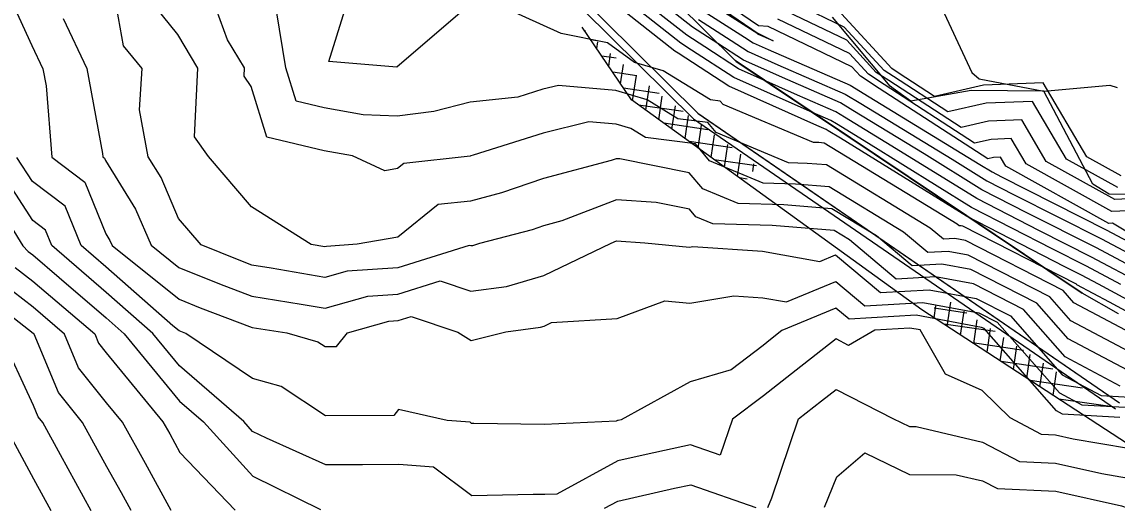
# Model space of a CAD drawing. Extents: x 42655 to 43811, y -141820 to -141156.
# Drawn here: x 43301.4 to 43377.7, y -141535.6 to -141501.8 of the extents above; entities that cross this region are included whole.
import ezdxf

# ---------------------------------------------------------------- set-up
doc = ezdxf.new("R2010")
doc.units = 0
for name, color, linetype in [('ZE_HICN', 7, 'Continuous'), ('ZE_LWCN', 7, 'Continuous'), ('現況道路ﾊｯﾁ', 7, 'Continuous'), ('追加___', 7, 'Continuous'), ('追加____', 7, 'Continuous')]:
    doc.layers.add(name, color=color, linetype=linetype)

msp = doc.modelspace()

# ---------------------------------------------------------------- linework, layer by layer
at = {"layer": 'ZE_HICN'}
for points in [[(43380.617, -141525.896), (43374.511, -141522.658), (43373.048, -141520.996), (43367.341, -141518.075), (43365.957, -141517.819), (43364.53, -141517.904), (43362.827, -141516.471), (43357.651, -141513.322), (43355.297, -141513.131), (43353.056, -141513.071), (43349.309, -141511.499), (43348.321, -141510.322), (43344.844, -141509.893), (43343.823, -141509.265), (43342.796, -141508.956), (43340.903, -141508.79), (43337.71, -141509.572), (43332.825, -141511.12), (43332.672, -141511.173), (43332.63, -141511.184), (43327.996, -141511.69), (43327.546, -141512.053), (43326.675, -141512.204), (43324.423, -141511.16), (43322.452, -141510.81), (43318.451, -141509.866), (43317.342, -141506.318), (43316.854, -141505.62), (43316.882, -141505.033), (43315.708, -141503.078), (43314.176, -141498.883)], [(43379.552, -141520.134), (43375.942, -141518.216), (43372.318, -141516.387), (43367.939, -141514.136), (43362.333, -141510.665), (43358.725, -141508.464), (43358.107, -141508.087), (43355.441, -141506.925), (43351.339, -141505.103), (43348.974, -141503.565), (43347.717, -141502.759), (43343.877, -141499.727)], [(43377.785, -141513.378), (43374.206, -141511.387), (43371.823, -141507.365), (43368.589, -141507.493), (43365.928, -141508.106), (43362.134, -141505.639), (43361.483, -141505.215), (43358.699, -141502.187), (43355.43, -141500.613)], [(43377.918, -141529.396), (43373.93, -141529.168), (43373.499, -141528.939), (43368.452, -141523.207), (43368.275, -141523.117), (43363.729, -141522.277), (43359.04, -141522.554), (43358.121, -141521.781), (43354.358, -141523.344), (43353.557, -141523.971), (43353.045, -141524.372), (43350.817, -141526.069), (43347.969, -141526.916), (43343.154, -141529.56), (43342.932, -141529.608), (43342.893, -141529.617), (43342.81, -141529.662), (43337.806, -141529.878), (43332.882, -141529.807), (43332.718, -141529.811), (43332.615, -141529.734), (43331.021, -141529.617), (43327.625, -141528.85), (43327.309, -141529.249), (43322.539, -141529.272), (43319.445, -141527.244), (43317.438, -141526.677), (43312.787, -141523.54), (43312.444, -141523.41), (43312.334, -141523.366), (43311.89, -141523.009), (43307.225, -141518.9), (43305.502, -141517.412), (43304.386, -141514.669), (43302.109, -141512.948), (43301.017, -141511.27)], [(43308.983, -141535.884), (43308.314, -141534.658), (43307.291, -141532.836), (43305.589, -141529.737), (43303.912, -141527.645), (43302.222, -141523.59), (43302.159, -141523.536), (43299.076, -141521.162)]]:
    msp.add_lwpolyline(points, dxfattribs=at)
at = {"layer": 'ZE_LWCN'}
for points in [[(43332.58, -141500.645), (43327.512, -141504.983), (43322.769, -141504.585), (43324.566, -141498.834)], [(43300.002, -141498.95), (43302.064, -141503.464), (43302.838, -141505.099), (43303.056, -141506.283), (43303.453, -141511.259), (43305.753, -141512.997), (43307.214, -141516.589), (43307.504, -141517.054), (43307.653, -141517.402), (43312.324, -141521.157), (43313.8, -141521.751), (43317.421, -141523.126), (43319.833, -141523.507), (43322, -141524.119), (43322.516, -141524.457), (43323.311, -141524.453), (43324.077, -141523.487), (43326.947, -141522.688), (43327.596, -141522.643), (43328.51, -141522.357), (43331.763, -141523.451), (43332.69, -141524.028), (43335.111, -141523.435), (43337.515, -141523.11), (43337.774, -141523.033), (43338.301, -141522.78), (43342.86, -141522.51), (43346.188, -141521.258), (43347.943, -141521.424), (43351.01, -141520.915), (43353.029, -141521.047), (43354.68, -141521.345), (43358.112, -141519.919), (43360.138, -141521.624), (43364.175, -141521.386), (43368.088, -141522.109), (43369.371, -141522.765), (43373.701, -141527.683), (43375.267, -141528.514), (43379.154, -141528.735)], [(43377.942, -141527.205), (43374.106, -141525.171), (43371.209, -141521.881), (43367.715, -141520.092), (43365.066, -141519.602), (43362.334, -141519.764), (43359.075, -141517.021), (43358.007, -141516.371), (43353.67, -141516.018), (43349.54, -141515.907), (43348.36, -141515.412), (43347.912, -141514.879), (43345.592, -141514.416), (43342.821, -141514.226), (43339.02, -141515.703), (43337.741, -141516.04), (43336.955, -141516.309), (43333.264, -141517.281), (43332.777, -141517.426), (43332.659, -141517.442), (43332.557, -141517.408), (43327.578, -141518.963), (43324.048, -141519.21), (43322.493, -141519.643), (43318.752, -141518.984), (43317.401, -141518.771), (43316.513, -141518.434), (43313.876, -141517.372), (43312.297, -141515.518), (43311.079, -141512.682), (43310.173, -141511.227), (43309.556, -141507.953), (43309.748, -141505.067), (43308.463, -141503.485), (43307.642, -141498.914)], [(43383.366, -141523.856), (43376.423, -141520.106), (43375.254, -141519.485), (43374.08, -141518.893), (43367.223, -141515.368), (43358.445, -141509.933), (43357.585, -141509.408), (43357.438, -141509.318), (43356.802, -141509.041), (43350.663, -141506.315), (43347.125, -141504.013), (43346.902, -141503.869), (43341.203, -141499.37)], [(43377.988, -141520.12), (43375.598, -141518.85), (43373.199, -141517.64), (43367.581, -141514.752), (43360.389, -141510.299), (43358.155, -141508.936), (43357.772, -141508.703), (43356.122, -141507.983), (43351.001, -141505.709), (43348.05, -141503.789), (43347.309, -141503.314), (43342.54, -141499.549)], [(43383.167, -141524.58), (43377.194, -141521.354), (43374.916, -141520.146), (43374.886, -141520.111), (43366.968, -141516.058), (43366.849, -141516.036), (43366.726, -141516.044), (43366.58, -141515.92), (43357.295, -141510.274), (43356.924, -141510.244), (43356.571, -141510.234), (43350.258, -141507.587), (43350.063, -141507.354), (43349.375, -141507.269), (43346.084, -141505.248), (43344.082, -141504.646), (43342.203, -141503.295), (43338.96, -141502.629), (43333.79, -141500.258)], [(43381.117, -141520.147), (43376.286, -141517.581), (43371.437, -141515.134), (43368.297, -141513.52), (43364.276, -141511.03), (43359.295, -141507.992), (43358.441, -141507.471), (43354.761, -141505.867), (43351.677, -141504.497), (43349.899, -141503.341), (43348.125, -141502.204), (43345.214, -141499.905)], [(43384.367, -141520.039), (43377.401, -141515.856), (43377.143, -141515.868), (43369.961, -141511.871), (43369.6, -141511.263), (43369.111, -141511.282), (43368.708, -141511.375), (43361.146, -141506.458), (43359.847, -141505.613), (43359.239, -141504.951), (43353.397, -141502.138), (43352.732, -141502.09), (43349.955, -141500.188)], [(43365.175, -141500.158), (43367.59, -141505.354), (43368.115, -141505.798), (43372.625, -141506.658), (43377.227, -141506.246), (43377.73, -141506.39)], [(43379.28, -141526.551), (43374.309, -141523.914), (43372.128, -141521.438), (43367.528, -141519.083), (43365.512, -141518.711), (43363.432, -141518.834), (43360.951, -141516.746), (43357.829, -141514.847), (43354.484, -141514.575), (43351.298, -141514.489), (43348.834, -141513.456), (43347.9, -141512.343), (43343.059, -141511.377), (43342.807, -141511.36), (43342.462, -141511.494), (43337.725, -141512.745), (43334.813, -141513.741), (43332.645, -141514.312), (43330.387, -141514.559), (43327.568, -141516.83), (43324.744, -141517.321), (43322.598, -141517.471), (43322.483, -141517.503), (43321.536, -141517.336), (43317.382, -141514.725), (43314.376, -141511.207), (43313.413, -141509.828), (43313.642, -141505.048), (43312.237, -141502.71), (43310.673, -141500.783)], [(43381.954, -141525.242), (43374.713, -141521.402), (43373.967, -141520.554), (43367.154, -141517.067), (43366.403, -141516.928), (43365.628, -141516.974), (43364.704, -141516.196), (43357.473, -141511.798), (43356.111, -141511.687), (43354.813, -141511.652), (43349.784, -141509.543), (43349.192, -141508.838), (43347.109, -141508.581), (43344.954, -141507.257), (43342.785, -141506.604), (43338.788, -141506.254), (43337.696, -141506.521), (43335.935, -141507.079), (43332.612, -141507.416), (43330.097, -141508.083), (43327.528, -141508.387), (43325.173, -141508.304), (43322.438, -141507.819), (43320.499, -141507.361), (43319.767, -141505.019), (43319.13, -141501.055)], [(43348.941, -141501.093), (43351.748, -141502.893), (43352.352, -141503.286), (43353.4, -141503.751), (43359.11, -141506.24), (43360.434, -141507.048), (43368.164, -141511.762), (43369.012, -141512.288), (43369.675, -141512.628), (43376.973, -141516.312), (43384.246, -141520.175)], [(43349.468, -141500.432), (43352.701, -141502.645), (43352.72, -141502.647), (43353.738, -141503.137), (43352.72, -141502.694), (43352.69, -141502.68), (43352.672, -141502.669), (43349.349, -141500.538)], [(43379.538, -141514.117), (43377.571, -141514.208), (43372.791, -141511.548), (43371.082, -141508.664), (43368.763, -141508.756), (43366.854, -141509.195), (43361.805, -141505.912), (43360.937, -141505.347), (43358.879, -141503.108), (43354.753, -141501.122)], [(43304.246, -141501.583), (43305.903, -141505.085), (43306.992, -141511.005), (43307.011, -141511.242), (43307.121, -141511.325), (43307.19, -141511.496), (43309.292, -141514.868), (43310.374, -141517.389), (43312.314, -141518.948), (43315.156, -141520.092), (43317.411, -141520.949), (43320.841, -141521.49), (43322.503, -141521.783), (43325.498, -141520.949), (43327.587, -141520.803), (43330.534, -141519.882), (43332.674, -141520.602), (43335.146, -141520.268), (43337.757, -141519.491), (43342.461, -141517.238), (43342.834, -141517.092), (43344.792, -141517.227), (43347.924, -141517.524), (43348.152, -141517.486), (43353.014, -141517.804), (43356.99, -141518.52), (43358.103, -141518.057), (43361.236, -141520.694), (43364.62, -141520.494), (43367.901, -141521.1), (43370.29, -141522.323), (43373.904, -141526.427), (43376.605, -141527.859), (43379.831, -141528.043)], [(43348.533, -141501.649), (43350.823, -141503.117), (43352.014, -141503.892), (43354.081, -141504.809), (43358.775, -141506.855), (43359.864, -141507.52), (43366.22, -141511.396), (43368.654, -141512.904), (43370.556, -141513.881), (43376.63, -141516.947), (43382.681, -141520.161)], [(43378.469, -141514.986), (43377.357, -141515.038), (43371.376, -141511.71), (43370.341, -141509.963), (43368.937, -141510.019), (43367.781, -141510.285), (43361.476, -141506.185), (43360.392, -141505.48), (43359.059, -141504.03), (43354.075, -141501.63)], [(43381.718, -141513.855), (43377.185, -141513.843), (43376.041, -141513.131), (43372.625, -141506.658), (43367.558, -141506.609), (43363.348, -141507.362), (43362.11, -141506.467), (43361.897, -141506.313), (43357.894, -141501.504)], [(43377.999, -141512.548), (43375.621, -141511.225), (43372.564, -141506.066), (43368.415, -141506.23), (43365.001, -141507.016), (43362.464, -141505.366), (43362.028, -141505.082), (43358.518, -141501.265)], [(43378.52, -141531.557), (43374.661, -141530.903), (43373.428, -141530.626), (43372.466, -141530.586), (43370.267, -141529.432), (43368.325, -141527.521), (43365.76, -141526.39), (43363.987, -141523.299), (43363.283, -141523.169), (43360.831, -141523.314), (43358.998, -141524.37), (43358.131, -141523.925), (43355.34, -141526.109), (43353.062, -141527.893), (43350.922, -141529.523), (43350.048, -141532.016), (43347.989, -141531.294), (43344.901, -141531.969), (43342.907, -141532.418), (43338.663, -141534.733), (43337.829, -141534.769), (43337.009, -141534.757), (43332.742, -141534.862), (43330.059, -141532.858), (43327.643, -141532.681), (43325.126, -141532.693), (43322.555, -141532.705), (43318.423, -141530.845), (43317.456, -141530.369), (43316.834, -141529.684), (43312.346, -141525.801), (43310.492, -141523.551), (43307.233, -141520.681), (43303.458, -141517.422), (43303.019, -141516.341), (43302.122, -141515.663), (43299.268, -141511.279)], [(43299.331, -141514.071), (43301.437, -141517.431), (43301.811, -141517.818), (43302.133, -141518.066), (43303.976, -141519.643), (43307.242, -141522.462), (43308.489, -141523.56), (43312.357, -141528.256), (43314.023, -141529.697), (43317.47, -141533.497), (43322.193, -141535.821)], [(43300.899, -141518.933), (43302.141, -141519.889), (43306.445, -141523.57), (43306.715, -141524.218), (43307.253, -141524.889), (43311.205, -141529.71), (43311.675, -141530.548), (43312.374, -141531.828), (43316.246, -141535.849)], [(43311.778, -141535.87), (43309.994, -141532.603), (43308.379, -141529.724), (43307.27, -141528.371), (43305.313, -141525.931), (43304.334, -141523.58), (43302.15, -141521.712), (43299.988, -141520.047)], [(43306.193, -141535.897), (43304.056, -141531.994), (43302.824, -141529.75), (43302.51, -141529.359), (43302.182, -141528.572), (43299.885, -141523.601)], [(43353.374, -141535.674), (43353.643, -141535.009), (43355.522, -141529.501), (43357.123, -141528.248), (43358.148, -141527.446), (43362.092, -141529.47), (43363.248, -141530.034), (43363.721, -141530.035), (43368.342, -141531.117), (43370.923, -141532.472), (43373.437, -141532.576), (43376.66, -141533.301), (43378.53, -141533.618), (43379.496, -141534.385), (43381.625, -141535.541), (43383.638, -141537.769)], [(43303.413, -141535.91), (43302.207, -141533.707), (43300.093, -141529.763)], [(43357.319, -141535.655), (43358.177, -141533.533), (43360.129, -141531.854), (43363.264, -141533.383), (43366.517, -141533.389), (43368.354, -141533.819), (43369.381, -141534.358), (43373.446, -141534.526), (43378.03, -141535.558), (43378.431, -141535.687)], [(43341.988, -141535.728), (43342.92, -141535.219), (43346.869, -141534.33), (43348.003, -141534.082), (43352.55, -141535.678)]]:
    msp.add_lwpolyline(points, dxfattribs=at)
at = {"layer": '現況道路ﾊｯﾁ'}
msp.add_line((43351.105, -141504.525), (43351.105, -141504.525), dxfattribs=at)
for points in [[(43311.731, -141463.512), (43311.731, -141463.512), (43333.243, -141493.093), (43348.521, -141508.21), (43348.521, -141508.21)], [(43351.105, -141504.525), (43336.9, -141490.47)], [(43375.289, -141520.736), (43351.105, -141504.525)], [(43348.521, -141508.21), (43377.887, -141528.378)], [(43377.832, -141522.164), (43377.832, -141522.164), (43375.289, -141520.736), (43375.289, -141520.736)]]:
    msp.add_lwpolyline(points, dxfattribs=at)
at = {"layer": '追加___'}
for p, q in [((43340.624, -141502.461), (43340.636, -141502.377)), ((43341.455, -141503.148), (43341.047, -141503.088)), ((43341.454, -141503.689), (43341.524, -141503.212)), ((43342.799, -141504.357), (43341.806, -141504.211)), ((43342.283, -141504.917), (43342.416, -141504.019)), ((43343.113, -141506.145), (43343.311, -141504.8)), ((43344.24, -141505.58), (43342.565, -141505.333)), ((43343.95, -141507.322), (43344.211, -141505.556)), ((43345.793, -141506.82), (43343.323, -141506.456)), ((43344.864, -141507.982), (43345.114, -141506.287)), ((43345.777, -141508.642), (43346.02, -141506.995)), ((43347.477, -141508.08), (43344.364, -141507.62)), ((43346.691, -141509.302), (43346.93, -141507.68)), ((43347.604, -141509.962), (43347.843, -141508.342)), ((43349.197, -141509.344), (43346.122, -141508.89)), ((43348.518, -141510.622), (43348.755, -141509.013)), ((43350.888, -141510.604), (43347.88, -141510.161)), ((43349.431, -141511.282), (43349.665, -141509.695)), ((43350.345, -141511.942), (43350.576, -141510.373)), ((43351.258, -141512.602), (43351.487, -141511.048)), ((43352.595, -141511.867), (43349.637, -141511.431)), ((43352.322, -141512.245), (43352.399, -141511.719)), ((43351.935, -141512.78), (43351.395, -141512.701)), ((43364.968, -141522.448), (43365.091, -141521.616)), ((43367.254, -141522.116), (43364.98, -141521.78)), ((43365.89, -141523.049), (43366.138, -141521.369)), ((43366.812, -141523.65), (43367.058, -141521.985)), ((43369.216, -141523.416), (43365.645, -141522.889)), ((43367.735, -141524.251), (43367.978, -141522.598)), ((43368.657, -141524.852), (43368.899, -141523.207)), ((43369.579, -141525.453), (43369.821, -141523.813)), ((43371.211, -141524.721), (43367.65, -141524.196)), ((43370.501, -141526.054), (43370.743, -141524.416)), ((43373.24, -141526.031), (43369.654, -141525.502)), ((43371.423, -141526.655), (43371.665, -141525.016)), ((43372.345, -141527.256), (43372.588, -141525.612)), ((43373.268, -141527.857), (43373.511, -141526.205)), ((43375.305, -141527.347), (43371.659, -141526.809)), ((43377.406, -141528.667), (43373.664, -141528.115))]:
    msp.add_line(p, q, dxfattribs=at)
at = {"layer": '追加____'}
for p, q in [((43343.868, -141507.262), (43340.438, -141502.187)), ((43364.12, -141521.895), (43343.868, -141507.262)), ((43381.734, -141533.375), (43364.12, -141521.895))]:
    msp.add_line(p, q, dxfattribs=at)
for points in [[(43336.9, -141490.47), (43351.105, -141504.525)], [(43332.836, -141493.384), (43348.192, -141508.588)], [(43333.243, -141493.093), (43348.521, -141508.21)], [(43351.147, -141504.556), (43375.289, -141520.736)], [(43348.192, -141508.588), (43377.622, -141528.802)], [(43348.493, -141508.189), (43377.887, -141528.378)]]:
    msp.add_lwpolyline(points, dxfattribs=at)

doc.saveas('drawing.dxf')
